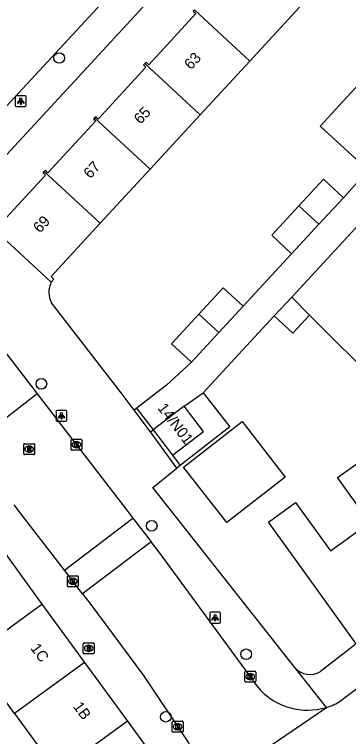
# Model space of a CAD drawing. Extents: x 159222 to 160346, y 381249 to 382166.
# Drawn here: x 159768.6 to 159799.3, y 381468.4 to 381534.9 of the extents above; entities that cross this region are included whole.
import ezdxf

# ---------------------------------------------------------------- set-up
doc = ezdxf.new("R2010")
doc.units = 0
for name, color, linetype in [('IMGEO_Boom', 7, 'Continuous'), ('IMGEO_Brandkraan', 7, 'Continuous'), ('IMGEO_Erf', 7, 'Continuous'), ('IMGEO_Hek', 7, 'Continuous'), ('IMGEO_Kolk', 7, 'Continuous'), ('IMGEO_Lichtpunt', 7, 'Continuous'), ('IMGEO_Pand', 7, 'Continuous'), ('IMGEO_Pand_nummerreeks', 7, 'Continuous'), ('IMGEO_Rijbaan_lokaal_gesloten', 7, 'Continuous'), ('IMGEO_Rijbaan_lokaal_open', 7, 'Continuous'), ('IMGEO_Rioolput', 7, 'Continuous'), ('IMGEO_Voetpad_open', 7, 'Continuous')]:
    doc.layers.add(name, color=color, linetype=linetype)

msp = doc.modelspace()

# ---------------------------------------------------------------- linework, layer by layer
at = {"layer": 'IMGEO_Boom'}
for centre in [(159772.694, 381530.852), (159771.054, 381500.839), (159781.208, 381487.758), (159789.898, 381475.933), (159782.502, 381470.177)]:
    msp.add_circle(centre, 0.489, dxfattribs=at)
at = {"layer": 'IMGEO_Brandkraan'}
for p, q in [((159774.913, 381476.054), (159774.913, 381476.906)), ((159774.988, 381476.98), (159775.84, 381476.98)), ((159775.914, 381476.906), (159775.914, 381476.054)), ((159775.424, 381476.2), (159775.399, 381476.2)), ((159775.401, 381476.76), (159775.426, 381476.76)), ((159775.84, 381475.98), (159774.988, 381475.98))]:
    msp.add_line(p, q, dxfattribs=at)
for points in [[(159774.913, 381476.054), (159774.913, 381476.906)], [(159774.988, 381476.98), (159775.84, 381476.98)], [(159775.914, 381476.906), (159775.914, 381476.054)], [(159775.261, 381476.68), (159775.261, 381476.28), (159775.474, 381476.28)], [(159775.492, 381476.68), (159775.261, 381476.68)], [(159775.44, 381476.599), (159775.386, 381476.599), (159775.386, 381476.523)], [(159775.386, 381476.523), (159775.439, 381476.523)], [(159775.448, 381476.447), (159775.386, 381476.447), (159775.386, 381476.366)], [(159775.386, 381476.366), (159775.448, 381476.366)], [(159775.84, 381475.98), (159774.988, 381475.98)]]:
    msp.add_lwpolyline(points, dxfattribs=at)
for centre, radius, start, end in [((159774.99, 381476.904), 0.0765, 91.55205, 178.44795), ((159774.99, 381476.904), 0.0765, 91.55205, 178.44795), ((159775.838, 381476.904), 0.0765, 1.55205, 88.44795), ((159775.838, 381476.904), 0.0765, 1.55205, 88.44795), ((159775.441, 381476.561), 0.0379, 267.82845, 90.93552), ((159775.449, 381476.406), 0.0404, 269.87594, 90.50774), ((159775.48, 381476.531), 0.251, 268.66757, 293.53466), ((159775.496, 381476.535), 0.145, 59.4692, 91.53667), ((159775.521, 381476.582), 0.0922, 285.51372, 58.15012), ((159775.526, 381476.39), 0.105, 301.31148, 78.98903), ((159774.99, 381476.056), 0.0765, 181.55205, 268.44795), ((159774.99, 381476.056), 0.0765, 181.55205, 268.44795), ((159775.838, 381476.056), 0.0765, 271.55205, 358.44795), ((159775.838, 381476.056), 0.0765, 271.55205, 358.44795)]:
    msp.add_arc(centre, radius, start, end, dxfattribs=at)
for centre, major_axis, ratio, start_param, end_param in [((159775.4, 381476.48), (-0.387, 0.002), 0.722429, 4.712389, 7.853982), ((159775.425, 381476.48), (-0.39, 0.002), 0.717154, 1.570796, 4.712389)]:
    msp.add_ellipse(centre, major_axis=major_axis, ratio=ratio, start_param=start_param, end_param=end_param, dxfattribs=at)
at = {"layer": 'IMGEO_Erf'}
msp.add_lwpolyline([(159785.952, 381500.015), (159788.395, 381496.867), (159783.714, 381493.232), (159783.533, 381493.086)], dxfattribs=at)
at = {"layer": 'IMGEO_Hek'}
for points in [[(159779.816, 381498.59), (159781.331, 381496.605)], [(159783.12, 381494.26), (159783.832, 381493.327)]]:
    msp.add_lwpolyline(points, dxfattribs=at)
at = {"layer": 'IMGEO_Kolk'}
for p, q in [((159773.781, 381494.808), (159773.781, 381495.66)), ((159773.856, 381495.734), (159774.708, 381495.734)), ((159774.269, 381495.514), (159774.294, 381495.514)), ((159774.782, 381495.66), (159774.782, 381494.808)), ((159774.292, 381494.954), (159774.267, 381494.954)), ((159774.708, 381494.734), (159773.856, 381494.734)), ((159773.449, 381482.229), (159773.449, 381483.081)), ((159773.524, 381483.155), (159774.376, 381483.155)), ((159773.937, 381482.935), (159773.962, 381482.935)), ((159774.45, 381483.081), (159774.45, 381482.229)), ((159773.96, 381482.375), (159773.935, 381482.375)), ((159774.376, 381482.155), (159773.524, 381482.155)), ((159789.776, 381473.443), (159789.776, 381474.295)), ((159789.851, 381474.369), (159790.703, 381474.369)), ((159790.777, 381474.295), (159790.777, 381473.443)), ((159790.287, 381473.589), (159790.262, 381473.589)), ((159790.264, 381474.149), (159790.289, 381474.149)), ((159790.703, 381473.369), (159789.851, 381473.369)), ((159783.096, 381468.832), (159783.096, 381469.684)), ((159783.171, 381469.758), (159784.023, 381469.758)), ((159783.584, 381469.538), (159783.609, 381469.538)), ((159784.097, 381469.684), (159784.097, 381468.832)), ((159783.607, 381468.978), (159783.582, 381468.978)), ((159784.023, 381468.758), (159783.171, 381468.758))]:
    msp.add_line(p, q, dxfattribs=at)
for points in [[(159773.781, 381494.808), (159773.781, 381495.66)], [(159773.856, 381495.734), (159774.708, 381495.734)], [(159774.782, 381495.66), (159774.782, 381494.808)], [(159774.102, 381495.434), (159774.225, 381495.434), (159774.225, 381495.283), (159774.355, 381495.434), (159774.519, 381495.434), (159774.373, 381495.283), (159774.526, 381495.034), (159774.374, 381495.034), (159774.289, 381495.198), (159774.225, 381495.131), (159774.225, 381495.034), (159774.102, 381495.034), (159774.102, 381495.434)], [(159774.708, 381494.734), (159773.856, 381494.734)], [(159773.449, 381482.229), (159773.449, 381483.081)], [(159773.524, 381483.155), (159774.376, 381483.155)], [(159773.77, 381482.855), (159773.893, 381482.855), (159773.893, 381482.704), (159774.023, 381482.855), (159774.187, 381482.855), (159774.041, 381482.704), (159774.194, 381482.455), (159774.042, 381482.455), (159773.957, 381482.619), (159773.893, 381482.552), (159773.893, 381482.455), (159773.77, 381482.455), (159773.77, 381482.855)], [(159774.45, 381483.081), (159774.45, 381482.229)], [(159774.376, 381482.155), (159773.524, 381482.155)], [(159789.776, 381473.443), (159789.776, 381474.295)], [(159789.851, 381474.369), (159790.703, 381474.369)], [(159790.777, 381474.295), (159790.777, 381473.443)], [(159790.097, 381474.069), (159790.22, 381474.069), (159790.22, 381473.918), (159790.35, 381474.069), (159790.514, 381474.069), (159790.368, 381473.918), (159790.521, 381473.669), (159790.369, 381473.669), (159790.284, 381473.833), (159790.22, 381473.766), (159790.22, 381473.669), (159790.097, 381473.669), (159790.097, 381474.069)], [(159790.703, 381473.369), (159789.851, 381473.369)], [(159783.096, 381468.832), (159783.096, 381469.684)], [(159783.171, 381469.758), (159784.023, 381469.758)], [(159784.097, 381469.684), (159784.097, 381468.832)], [(159783.417, 381469.458), (159783.54, 381469.458), (159783.54, 381469.307), (159783.67, 381469.458), (159783.834, 381469.458), (159783.688, 381469.307), (159783.841, 381469.058), (159783.689, 381469.058), (159783.604, 381469.222), (159783.54, 381469.155), (159783.54, 381469.058), (159783.417, 381469.058), (159783.417, 381469.458)], [(159784.023, 381468.758), (159783.171, 381468.758)]]:
    msp.add_lwpolyline(points, dxfattribs=at)
for centre, start, end in [((159773.858, 381495.658), 91.55205, 178.44795), ((159773.858, 381495.658), 91.55205, 178.44795), ((159774.706, 381495.658), 1.55205, 88.44795), ((159774.706, 381495.658), 1.55205, 88.44795), ((159773.858, 381494.81), 181.55205, 268.44795), ((159773.858, 381494.81), 181.55205, 268.44795), ((159774.706, 381494.81), 271.55205, 358.44795), ((159774.706, 381494.81), 271.55205, 358.44795), ((159773.526, 381483.079), 91.55205, 178.44795), ((159773.526, 381483.079), 91.55205, 178.44795), ((159774.374, 381483.079), 1.55205, 88.44795), ((159774.374, 381483.079), 1.55205, 88.44795), ((159773.526, 381482.231), 181.55205, 268.44795), ((159773.526, 381482.231), 181.55205, 268.44795), ((159774.374, 381482.231), 271.55205, 358.44795), ((159774.374, 381482.231), 271.55205, 358.44795), ((159789.853, 381474.293), 91.55205, 178.44795), ((159789.853, 381474.293), 91.55205, 178.44795), ((159790.701, 381474.293), 1.55205, 88.44795), ((159790.701, 381474.293), 1.55205, 88.44795), ((159789.853, 381473.445), 181.55205, 268.44795), ((159789.853, 381473.445), 181.55205, 268.44795), ((159790.701, 381473.445), 271.55205, 358.44795), ((159790.701, 381473.445), 271.55205, 358.44795), ((159783.173, 381469.682), 91.55205, 178.44795), ((159783.173, 381469.682), 91.55205, 178.44795), ((159784.021, 381469.682), 1.55205, 88.44795), ((159784.021, 381469.682), 1.55205, 88.44795), ((159783.173, 381468.834), 181.55205, 268.44795), ((159783.173, 381468.834), 181.55205, 268.44795), ((159784.021, 381468.834), 271.55205, 358.44795), ((159784.021, 381468.834), 271.55205, 358.44795)]:
    msp.add_arc(centre, 0.0765, start, end, dxfattribs=at)
for centre, major_axis, ratio, start_param, end_param in [((159774.268, 381495.234), (-0.387, 0.002), 0.722429, 4.712389, 7.853982), ((159774.293, 381495.234), (-0.39, 0.002), 0.717154, 1.570796, 4.712389), ((159773.936, 381482.655), (-0.387, 0.002), 0.722429, 4.712389, 7.853982), ((159773.961, 381482.655), (-0.39, 0.002), 0.717154, 1.570796, 4.712389), ((159790.263, 381473.869), (-0.387, 0.002), 0.722429, 4.712389, 7.853982), ((159790.288, 381473.869), (-0.39, 0.002), 0.717154, 1.570796, 4.712389), ((159783.583, 381469.258), (-0.387, 0.002), 0.722429, 4.712389, 7.853982), ((159783.608, 381469.258), (-0.39, 0.002), 0.717154, 1.570796, 4.712389)]:
    msp.add_ellipse(centre, major_axis=major_axis, ratio=ratio, start_param=start_param, end_param=end_param, dxfattribs=at)
at = {"layer": 'IMGEO_Lichtpunt'}
for p, q in [((159768.657, 381527.282), (159768.657, 381526.475)), ((159768.657, 381527.282), (159768.657, 381526.475)), ((159769.559, 381527.377), (159768.751, 381527.377)), ((159769.559, 381527.377), (159768.751, 381527.377)), ((159769.653, 381526.475), (159769.653, 381527.282)), ((159769.653, 381526.475), (159769.653, 381527.282)), ((159768.751, 381526.381), (159769.559, 381526.381)), ((159768.751, 381526.381), (159769.559, 381526.381)), ((159772.4, 381498.294), (159772.4, 381497.487)), ((159772.4, 381498.294), (159772.4, 381497.487)), ((159773.302, 381498.389), (159772.494, 381498.389)), ((159773.302, 381498.389), (159772.494, 381498.389)), ((159773.396, 381497.487), (159773.396, 381498.294)), ((159773.396, 381497.487), (159773.396, 381498.294)), ((159772.494, 381497.393), (159773.302, 381497.393)), ((159772.494, 381497.393), (159773.302, 381497.393)), ((159786.547, 381479.71), (159786.547, 381478.903)), ((159786.547, 381479.71), (159786.547, 381478.903)), ((159787.449, 381479.805), (159786.641, 381479.805)), ((159787.449, 381479.805), (159786.641, 381479.805)), ((159787.543, 381478.903), (159787.543, 381479.71)), ((159787.543, 381478.903), (159787.543, 381479.71)), ((159786.641, 381478.809), (159787.449, 381478.809)), ((159786.641, 381478.809), (159787.449, 381478.809))]:
    msp.add_line(p, q, dxfattribs=at)
for points in [[(159769.031, 381526.946), (159769.07, 381526.918), (159768.882, 381526.656), (159768.844, 381526.683), (159769.031, 381526.946)], [(159769.133, 381526.898), (159769.18, 381526.898), (159769.18, 381526.576), (159769.133, 381526.576), (159769.133, 381526.898)], [(159769.243, 381526.918), (159769.281, 381526.945), (159769.468, 381526.683), (159769.429, 381526.655), (159769.243, 381526.918)], [(159772.774, 381497.958), (159772.813, 381497.93), (159772.625, 381497.668), (159772.587, 381497.695), (159772.774, 381497.958)], [(159772.876, 381497.91), (159772.923, 381497.91), (159772.923, 381497.588), (159772.876, 381497.588), (159772.876, 381497.91)], [(159772.986, 381497.93), (159773.024, 381497.957), (159773.211, 381497.695), (159773.172, 381497.667), (159772.986, 381497.93)], [(159786.921, 381479.374), (159786.96, 381479.346), (159786.772, 381479.084), (159786.734, 381479.111), (159786.921, 381479.374)], [(159787.023, 381479.326), (159787.07, 381479.326), (159787.07, 381479.004), (159787.023, 381479.004), (159787.023, 381479.326)], [(159787.133, 381479.346), (159787.171, 381479.373), (159787.358, 381479.111), (159787.319, 381479.083), (159787.133, 381479.346)]]:
    msp.add_lwpolyline(points, dxfattribs=at)
for centre in [(159769.156, 381527.08), (159772.899, 381498.092), (159787.046, 381479.508)]:
    msp.add_circle(centre, 0.0994, dxfattribs=at)
for centre, start, end in [((159768.751, 381527.282), 90, 180), ((159768.751, 381527.282), 90, 180), ((159769.559, 381527.282), 0, 90), ((159769.559, 381527.282), 0, 90), ((159768.751, 381526.475), 180, 270), ((159768.751, 381526.475), 180, 270), ((159769.559, 381526.475), 270, 0), ((159769.559, 381526.475), 270, 360), ((159772.494, 381498.294), 90, 180), ((159772.494, 381498.294), 90, 180), ((159773.302, 381498.294), 0, 90), ((159773.302, 381498.294), 0, 90), ((159772.494, 381497.487), 180, 270), ((159772.494, 381497.487), 180, 270), ((159773.302, 381497.487), 270, 0), ((159773.302, 381497.487), 270, 360), ((159786.641, 381479.71), 90, 180), ((159786.641, 381479.71), 90, 180), ((159787.449, 381479.71), 0, 90), ((159787.449, 381479.71), 0, 90), ((159786.641, 381478.903), 180, 270), ((159786.641, 381478.903), 180, 270), ((159787.449, 381478.903), 270, 0), ((159787.449, 381478.903), 270, 360)]:
    msp.add_arc(centre, 0.0946, start, end, dxfattribs=at)
at = {"layer": 'IMGEO_Pand'}
for points in [[(159790.238, 381530.571), (159794.849, 381535.57)], [(159785.136, 381535.277), (159785.032, 381535.165), (159785.275, 381534.941), (159780.93, 381530.231), (159780.686, 381530.456), (159780.572, 381530.332)], [(159785.136, 381535.277), (159790.238, 381530.571)], [(159780.572, 381530.332), (159780.458, 381530.209), (159780.675, 381530.009), (159776.268, 381525.231), (159776.047, 381525.435), (159775.951, 381525.331)], [(159780.572, 381530.332), (159785.675, 381525.625)], [(159785.675, 381525.625), (159790.238, 381530.571)], [(159803.749, 381527.347), (159801.317, 381529.59), (159796.719, 381524.566), (159801.112, 381520.514)], [(159781.058, 381520.62), (159785.675, 381525.625)], [(159775.951, 381525.331), (159775.857, 381525.23), (159776.052, 381525.05), (159771.66, 381520.289), (159771.425, 381520.506), (159771.32, 381520.392)], [(159781.058, 381520.62), (159775.951, 381525.331)], [(159766.812, 381515.542), (159767.056, 381515.317), (159771.442, 381520.071), (159771.216, 381520.279), (159771.32, 381520.392)], [(159771.32, 381520.392), (159776.468, 381515.643)], [(159776.468, 381515.643), (159781.058, 381520.62)], [(159804.293, 381519.875), (159794.086, 381508.822)], [(159794.76, 381517.245), (159797.003, 381519.677), (159798.842, 381517.98)], [(159798.842, 381517.98), (159796.599, 381515.549)], [(159794.085, 381512.823), (159792.246, 381514.52), (159794.76, 381517.245)], [(159796.599, 381515.549), (159794.76, 381517.245)], [(159771.949, 381510.199), (159766.511, 381515.215), (159766.812, 381515.542)], [(159776.468, 381515.643), (159771.94, 381510.735), (159772.212, 381510.484), (159771.949, 381510.199)], [(159796.599, 381515.549), (159794.085, 381512.823)], [(159795.731, 381507.18), (159802.263, 381500.661), (159811.919, 381510.275)], [(159785.552, 381507.263), (159787.796, 381509.695), (159789.635, 381507.998)], [(159794.086, 381508.822), (159792.488, 381507.092)], [(159795.731, 381507.18), (159794.086, 381508.822)], [(159789.635, 381507.998), (159787.392, 381505.566)], [(159784.878, 381502.841), (159783.039, 381504.538), (159785.552, 381507.263)], [(159787.392, 381505.566), (159785.552, 381507.263)], [(159792.488, 381507.092), (159794.194, 381505.516), (159795.731, 381507.18)], [(159787.392, 381505.566), (159784.878, 381502.841)], [(159784.193, 381498.789), (159781.331, 381496.605)], [(159781.331, 381496.605), (159783.12, 381494.26), (159785.982, 381496.444), (159784.193, 381498.789)], [(159788.11, 381488.061), (159784.135, 381493.18), (159789.527, 381497.367), (159793.502, 381492.248), (159788.11, 381488.061)], [(159806.144, 381481.325), (159803.22, 381485.381), (159798.3, 381492.203), (159800.926, 381494.097), (159804.011, 381489.819), (159806.663, 381491.731), (159807.531, 381490.527), (159810.484, 381492.656), (159811.547, 381491.372), (159814.734, 381487.519)], [(159800.034, 381476.898), (159796.642, 381481.602), (159793.08, 381486.542), (159791.946, 381488.114), (159794.441, 381489.913), (159797.647, 381485.467), (159800.292, 381487.374), (159802.249, 381484.66), (159805.174, 381480.604)], [(159767.07, 381486.073), (159771.094, 381480.559)], [(159764.65, 381475.863), (159771.094, 381480.559)], [(159771.094, 381480.559), (159775.03, 381475.166)], [(159768.589, 381470.465), (159766.336, 381473.553), (159763.47, 381471.462), (159761.784, 381473.772), (159764.65, 381475.863)], [(159775.03, 381475.166), (159768.589, 381470.465)], [(159775.03, 381475.166), (159778.966, 381469.772)], [(159768.589, 381470.465), (159771.832, 381466.021), (159772.451, 381465.173), (159772.525, 381465.072)], [(159778.966, 381469.772), (159772.525, 381465.072)], [(159778.966, 381469.772), (159782.989, 381464.259)]]:
    msp.add_lwpolyline(points, dxfattribs=at)
at = {"layer": 'IMGEO_Rijbaan_lokaal_gesloten'}
for points in [[(159761.639, 381511.66), (159770.073, 381500.702), (159770.613, 381500), (159770.669, 381499.927)], [(159770.669, 381499.927), (159764.419, 381495.062)]]:
    msp.add_lwpolyline(points, dxfattribs=at)
at = {"layer": 'IMGEO_Rijbaan_lokaal_open'}
for points in [[(159761.898, 381520.03), (159768.221, 381526.805), (159788.349, 381548.598), (159804.623, 381566.347), (159822.289, 381585.535), (159822.436, 381585.689), (159822.853, 381586.072)], [(159770.669, 381499.927), (159776.13, 381492.832), (159778.914, 381489.213), (159779.48, 381488.478)], [(159830.472, 381494.77), (159824.916, 381490.886), (159822.577, 381489.176), (159821.112, 381488.105), (159816.229, 381484.534), (159812.589, 381481.926), (159807.111, 381478.002), (159798.622, 381471.643)], [(159773.167, 381483.677), (159769.23, 381488.8), (159768.565, 381489.696)], [(159773.167, 381483.677), (159779.48, 381488.478)], [(159779.48, 381488.478), (159781.157, 381486.299)], [(159781.157, 381486.299), (159774.841, 381481.496)], [(159790.559, 381473.481), (159781.899, 381485.335), (159781.157, 381486.299)], [(159774.841, 381481.496), (159773.167, 381483.677)], [(159774.841, 381481.496), (159775.507, 381480.628), (159780.458, 381473.977), (159784.579, 381467.786), (159784.622, 381467.698), (159784.831, 381467.199), (159784.994, 381466.684), (159785.111, 381466.156), (159785.18, 381465.62), (159785.201, 381465.08), (159785.174, 381464.54), (159785.099, 381464.004), (159784.976, 381463.478)], [(159784.432, 381462.289), (159797.283, 381471.041)]]:
    msp.add_lwpolyline(points, dxfattribs=at)
for centre, radius, start, end in [((159795.361, 381476.511), 5.678, 212.25266, 255.01499), ((159795.555, 381476.675), 5.894, 287.05327, 301.36308), ((159795.563, 381476.66), 5.876, 253.48728, 287.01976)]:
    msp.add_arc(centre, radius, start, end, dxfattribs=at)
at = {"layer": 'IMGEO_Rioolput'}
for p, q in [((159769.43, 381494.398), (159769.43, 381495.25)), ((159769.505, 381495.324), (159770.357, 381495.324)), ((159769.918, 381495.104), (159769.943, 381495.104)), ((159770.431, 381495.25), (159770.431, 381494.398)), ((159770.357, 381494.324), (159769.505, 381494.324)), ((159769.941, 381494.544), (159769.916, 381494.544))]:
    msp.add_line(p, q, dxfattribs=at)
for points in [[(159769.43, 381494.398), (159769.43, 381495.25)], [(159769.505, 381495.324), (159770.357, 381495.324)], [(159770.019, 381495.022), (159769.767, 381495.024), (159769.767, 381494.624)], [(159769.945, 381494.943), (159769.891, 381494.943), (159769.891, 381494.862)], [(159769.891, 381494.862), (159769.943, 381494.862)], [(159770.431, 381495.25), (159770.431, 381494.398)], [(159770.357, 381494.324), (159769.505, 381494.324)], [(159769.767, 381494.624), (159769.891, 381494.624), (159769.891, 381494.786), (159769.902, 381494.786)], [(159769.949, 381494.757), (159770.02, 381494.624), (159770.16, 381494.624), (159770.095, 381494.75)]]:
    msp.add_lwpolyline(points, dxfattribs=at)
for centre, radius, start, end in [((159769.507, 381495.248), 0.0765, 91.55205, 178.44795), ((159769.507, 381495.248), 0.0765, 91.55205, 178.44795), ((159769.927, 381495.051), 0.19, 274.7715, 282.96867), ((159769.951, 381494.847), 0.0964, 77.00612, 93.18647), ((159769.965, 381494.904), 0.0378, 276.66336, 79.67722), ((159770.018, 381494.912), 0.109, 350.36119, 89.41601), ((159770.016, 381494.912), 0.112, 277.58423, 350.98172), ((159770.355, 381495.248), 0.0765, 1.55205, 88.44795), ((159770.355, 381495.248), 0.0765, 1.55205, 88.44795), ((159769.507, 381494.4), 0.0765, 181.55205, 268.44795), ((159769.507, 381494.4), 0.0765, 181.55205, 268.44795), ((159769.901, 381494.733), 0.0533, 26.02933, 88.69889), ((159770, 381494.697), 0.108, 29.51342, 73.79051), ((159770.355, 381494.4), 0.0765, 271.55205, 358.44795), ((159770.355, 381494.4), 0.0765, 271.55205, 358.44795)]:
    msp.add_arc(centre, radius, start, end, dxfattribs=at)
for centre, major_axis, ratio, start_param, end_param in [((159769.917, 381494.824), (-0.387, 0.002), 0.722429, 4.712389, 7.853982), ((159769.942, 381494.824), (-0.39, 0.002), 0.717154, 1.570796, 4.712389)]:
    msp.add_ellipse(centre, major_axis=major_axis, ratio=ratio, start_param=start_param, end_param=end_param, dxfattribs=at)
at = {"layer": 'IMGEO_Voetpad_open'}
for points in [[(159764.137, 381517.952), (159824.319, 381583.193)], [(159801.112, 381520.514), (159798.842, 381517.98)], [(159794.085, 381512.823), (159789.635, 381507.998)], [(159779.606, 381498.427), (159778.394, 381500), (159771.996, 381508.304)], [(159785.952, 381500.015), (159792.488, 381507.092)], [(159784.878, 381502.841), (159782.573, 381500.729), (159781.633, 381500), (159779.606, 381498.427)], [(159784.193, 381498.789), (159785.952, 381500.015)], [(159781.081, 381496.421), (159779.606, 381498.427)], [(159781.081, 381496.421), (159781.331, 381496.605)], [(159783.533, 381493.086), (159781.081, 381496.421)], [(159794.368, 381474.726), (159781.309, 381491.291), (159783.533, 381493.086)], [(159800.034, 381476.898), (159796.728, 381474.339)], [(159797.283, 381471.041), (159794.368, 381474.726)]]:
    msp.add_lwpolyline(points, dxfattribs=at)
for centre, radius, start, end in [((159773.85, 381509.298), 2.104, 154.64693, 208.1946), ((159795.772, 381475.897), 1.828, 219.83185, 301.54285)]:
    msp.add_arc(centre, radius, start, end, dxfattribs=at)

# ---------------------------------------------------------------- texts
at = {"layer": 'IMGEO_Pand_nummerreeks'}
for s, rotation, p in [('63', 47.25942, (159784.822, 381529.708)), ('65', 47.25942, (159780.188, 381524.693)), ('67', 47.25942, (159775.554, 381519.679)), ('69', 47.25942, (159770.92, 381514.664)), ('14/N01', 307.33945, (159781.696, 381498.599)), ('1C', 306.1205, (159770.006, 381476.484)), ('1B', 306.11905, (159773.928, 381471.111))]:
    msp.add_text(s, height=1, rotation=rotation, dxfattribs=at).set_placement(p)

doc.saveas('drawing.dxf')
